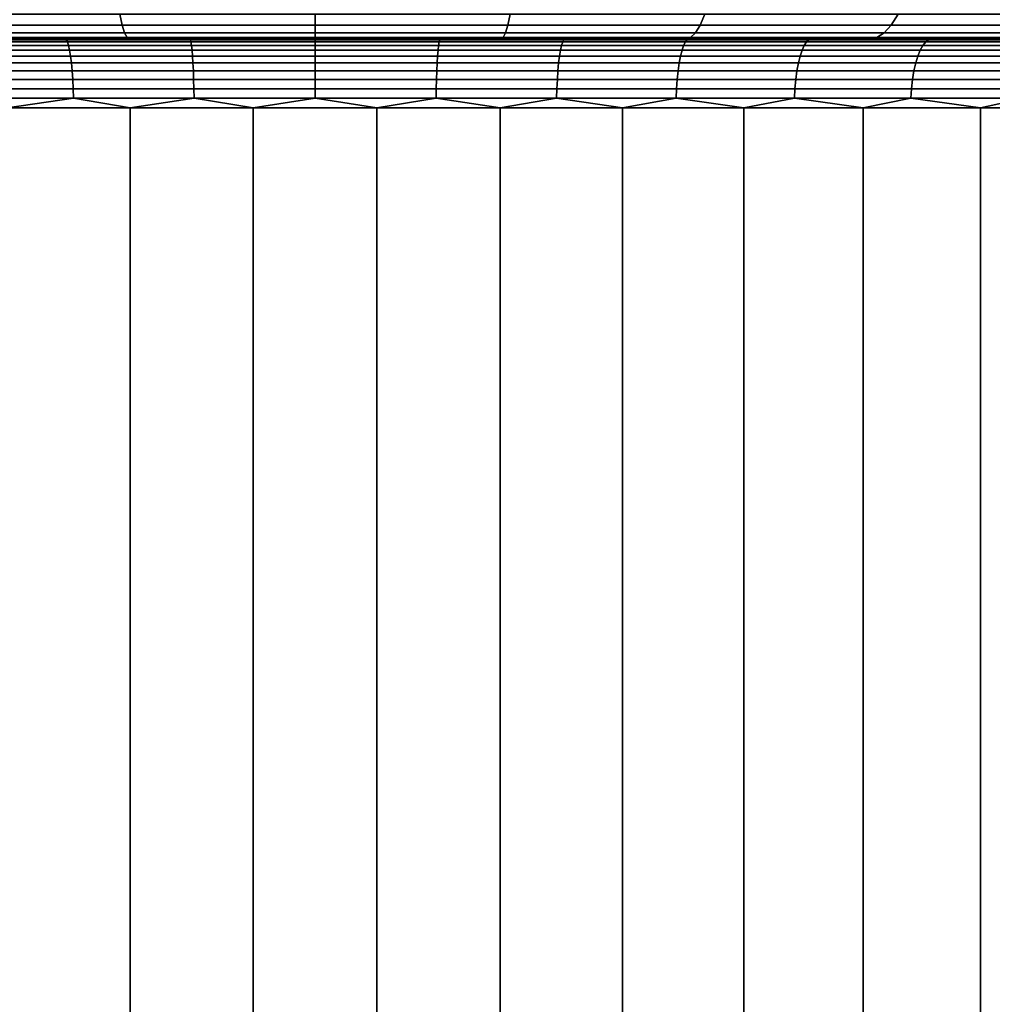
# Model space of a CAD drawing. Header units: metres. Extents: x -109 to 109, y -100 to 58.
# Tile 517 of 642: x -1.29 to 2.95, y 41.99 to 46.28. Entities that reach past the tile are written whole.
import ezdxf

# ---------------------------------------------------------------- set-up
doc = ezdxf.new("R2010")
doc.units = ezdxf.units.M
doc.layers.add('solid_21_062_100_XXX', color=7, linetype='CONTINUOUS')

msp = doc.modelspace()

# ---------------------------------------------------------------- linework, layer by layer
at = {"layer": 'solid_21_062_100_XXX'}
for points in [[(-0.850803, 46.308628, 220.68956), (-1.699109, 46.308628, 220.620483), (-1.678587, 46.261269, 220.431778), (-0.840526, 46.261269, 220.500031)], [(-1.699109, 46.308628, 189.374374), (-0.850803, 46.308628, 189.305298), (-0.840526, 46.261269, 189.494843), (-1.678587, 46.261269, 189.56308)], [(0, 46.308628, 220.712601), (-0.850803, 46.308628, 220.68956), (-0.840526, 46.261269, 220.500031), (0, 46.261269, 220.522797)], [(-0.850803, 46.308628, 189.305298), (0, 46.308628, 189.282257), (0, 46.261269, 189.472061), (-0.840526, 46.261269, 189.494843)], [(0.850803, 46.308628, 220.68956), (0, 46.308628, 220.712601), (0, 46.261269, 220.522797), (0.840526, 46.261269, 220.500031)], [(0, 46.308628, 189.282257), (0.850803, 46.308628, 189.305298), (0.840526, 46.261269, 189.494843), (0, 46.261269, 189.472061)], [(1.699109, 46.308628, 220.620483), (0.850803, 46.308628, 220.68956), (0.840526, 46.261269, 220.500031), (1.678587, 46.261269, 220.431778)], [(0.850803, 46.308628, 189.305298), (1.699109, 46.308628, 189.374374), (1.678587, 46.261269, 189.56308), (0.840526, 46.261269, 189.494843)], [(2.542433, 46.308628, 220.505585), (1.699109, 46.308628, 220.620483), (1.678587, 46.261269, 220.431778), (2.511724, 46.261269, 220.318268)], [(1.699109, 46.308628, 189.374374), (2.542433, 46.308628, 189.489273), (2.511724, 46.261269, 189.67659), (1.678587, 46.261269, 189.56308)], [(3.378299, 46.308628, 220.3452), (2.542433, 46.308628, 220.505585), (2.511724, 46.261269, 220.318268), (3.337494, 46.261269, 220.159821)], [(2.542433, 46.308628, 189.489273), (3.378299, 46.308628, 189.649673), (3.337494, 46.261269, 189.835037), (2.511724, 46.261269, 189.67659)], [(-0.840526, 46.261269, 220.500031), (-1.678587, 46.261269, 220.431778), (-1.657757, 46.227276, 220.24025), (-0.830096, 46.227276, 220.307648)], [(-1.678587, 46.261269, 189.56308), (-0.840526, 46.261269, 189.494843), (-0.830096, 46.227276, 189.68721), (-1.657757, 46.227276, 189.754608)], [(0, 46.261269, 220.522797), (-0.840526, 46.261269, 220.500031), (-0.830096, 46.227276, 220.307648), (0, 46.227276, 220.330139)], [(-0.840526, 46.261269, 189.494843), (0, 46.261269, 189.472061), (0, 46.227276, 189.664719), (-0.830096, 46.227276, 189.68721)], [(0.840526, 46.261269, 220.500031), (0, 46.261269, 220.522797), (0, 46.227276, 220.330139), (0.830096, 46.227276, 220.307648)], [(0, 46.261269, 189.472061), (0.840526, 46.261269, 189.494843), (0.830096, 46.227276, 189.68721), (0, 46.227276, 189.664719)], [(1.678587, 46.261269, 220.431778), (0.840526, 46.261269, 220.500031), (0.830096, 46.227276, 220.307648), (1.657757, 46.227276, 220.24025)], [(0.840526, 46.261269, 189.494843), (1.678587, 46.261269, 189.56308), (1.657757, 46.227276, 189.754608), (0.830096, 46.227276, 189.68721)], [(2.511724, 46.261269, 220.318268), (1.678587, 46.261269, 220.431778), (1.657757, 46.227276, 220.24025), (2.480556, 46.227276, 220.128159)], [(1.678587, 46.261269, 189.56308), (2.511724, 46.261269, 189.67659), (2.480556, 46.227276, 189.866714), (1.657757, 46.227276, 189.754608)], [(3.337494, 46.261269, 220.159821), (2.511724, 46.261269, 220.318268), (2.480556, 46.227276, 220.128159), (3.296079, 46.227276, 219.971664)], [(2.511724, 46.261269, 189.67659), (3.337494, 46.261269, 189.835037), (3.296079, 46.227276, 190.023193), (2.480556, 46.227276, 189.866714)], [(11.270851, 46.200001, 214.808441), (-11.794291, 46.200001, 214.172546), (-12.281966, 46.200001, 213.508682), (11.794343, 46.200001, 214.172485)], [(-0.27868, 46.200001, 213.692963), (11.794343, 46.200001, 214.172485), (-12.281966, 46.200001, 213.508682)], [(-0.834934, 46.200001, 213.657272), (-0.27868, 46.200001, 213.692963), (-12.281966, 46.200001, 213.508682)], [(-1.387798, 46.200001, 213.586029), (-0.834934, 46.200001, 213.657272), (-12.281966, 46.200001, 213.508682)], [(-11.270851, 46.200001, 195.186417), (11.794291, 46.200001, 195.822311), (12.281966, 46.200001, 196.486176), (-11.794343, 46.200001, 195.822372)], [(0.27868, 46.200001, 196.301895), (-11.794343, 46.200001, 195.822372), (12.281966, 46.200001, 196.486176)], [(-0.834922, 46.200001, 196.337585), (-1.387784, 46.200001, 196.408829), (-11.794343, 46.200001, 195.822372)], [(-0.278669, 46.200001, 196.301895), (-0.834922, 46.200001, 196.337585), (-11.794343, 46.200001, 195.822372)], [(0.27868, 46.200001, 196.301895), (-0.278669, 46.200001, 196.301895), (-11.794343, 46.200001, 195.822372)], [(11.270851, 46.200001, 214.808441), (-11.270798, 46.200001, 214.808502), (-11.794291, 46.200001, 214.172546)], [(-11.270851, 46.200001, 195.186417), (11.270798, 46.200001, 195.186356), (11.794291, 46.200001, 195.822311)], [(-11.270851, 46.200001, 195.186417), (-10.713137, 46.200001, 194.580292), (11.270798, 46.200001, 195.186356)], [(10.713137, 46.200001, 215.414566), (-10.713079, 46.200001, 215.414627), (-11.270798, 46.200001, 214.808502)], [(11.270851, 46.200001, 214.808441), (10.713137, 46.200001, 215.414566), (-11.270798, 46.200001, 214.808502)], [(-10.713137, 46.200001, 194.580292), (10.713079, 46.200001, 194.580231), (11.270798, 46.200001, 195.186356)], [(-10.713137, 46.200001, 194.580292), (-10.122867, 46.200001, 194.005814), (10.713079, 46.200001, 194.580231)], [(10.122867, 46.200001, 215.989044), (-10.122807, 46.200001, 215.989105), (-10.713079, 46.200001, 215.414627)], [(10.713137, 46.200001, 215.414566), (10.122867, 46.200001, 215.989044), (-10.713079, 46.200001, 215.414627)], [(-10.122867, 46.200001, 194.005814), (10.122807, 46.200001, 194.005753), (10.713079, 46.200001, 194.580231)], [(-10.122867, 46.200001, 194.005814), (-9.501783, 46.200001, 193.464691), (10.122807, 46.200001, 194.005753)], [(9.501783, 46.200001, 216.530182), (-9.50172, 46.200001, 216.530228), (-10.122807, 46.200001, 215.989105)], [(10.122867, 46.200001, 215.989044), (9.501783, 46.200001, 216.530182), (-10.122807, 46.200001, 215.989105)], [(-9.501783, 46.200001, 193.464691), (9.50172, 46.200001, 193.46463), (10.122807, 46.200001, 194.005753)], [(-9.501783, 46.200001, 193.464691), (-8.851827, 46.200001, 192.958603), (9.50172, 46.200001, 193.46463)], [(8.851827, 46.200001, 217.036255), (-8.85176, 46.200001, 217.036301), (-9.50172, 46.200001, 216.530228)], [(9.501783, 46.200001, 216.530182), (8.851827, 46.200001, 217.036255), (-9.50172, 46.200001, 216.530228)], [(-8.851827, 46.200001, 192.958603), (8.85176, 46.200001, 192.958557), (9.50172, 46.200001, 193.46463)], [(-8.851827, 46.200001, 192.958603), (-8.175019, 46.200001, 192.489151), (8.85176, 46.200001, 192.958557)], [(8.175019, 46.200001, 217.505722), (-8.174951, 46.200001, 217.505753), (-8.85176, 46.200001, 217.036301)], [(8.851827, 46.200001, 217.036255), (8.175019, 46.200001, 217.505722), (-8.85176, 46.200001, 217.036301)], [(-8.175019, 46.200001, 192.489151), (8.174951, 46.200001, 192.489105), (8.85176, 46.200001, 192.958557)], [(-8.175019, 46.200001, 192.489151), (-7.47336, 46.200001, 192.057693), (8.174951, 46.200001, 192.489105)], [(7.47336, 46.200001, 217.93718), (-7.473289, 46.200001, 217.93721), (-8.174951, 46.200001, 217.505753)], [(8.175019, 46.200001, 217.505722), (7.47336, 46.200001, 217.93718), (-8.174951, 46.200001, 217.505753)], [(-7.47336, 46.200001, 192.057693), (7.473289, 46.200001, 192.057648), (8.174951, 46.200001, 192.489105)], [(-7.47336, 46.200001, 192.057693), (-6.748968, 46.200001, 191.665527), (7.473289, 46.200001, 192.057648)], [(6.748968, 46.200001, 218.32933), (-6.748895, 46.200001, 218.329361), (-7.473289, 46.200001, 217.93721)], [(7.47336, 46.200001, 217.93718), (6.748968, 46.200001, 218.32933), (-7.473289, 46.200001, 217.93721)], [(-6.748968, 46.200001, 191.665527), (6.748895, 46.200001, 191.665497), (7.473289, 46.200001, 192.057648)], [(-6.748968, 46.200001, 191.665527), (-6.004082, 46.200001, 191.313904), (6.748895, 46.200001, 191.665497)], [(6.004082, 46.200001, 218.680969), (-6.004007, 46.200001, 218.681), (-6.748895, 46.200001, 218.329361)], [(6.748968, 46.200001, 218.32933), (6.004082, 46.200001, 218.680969), (-6.748895, 46.200001, 218.329361)], [(-6.004082, 46.200001, 191.313904), (6.004007, 46.200001, 191.313858), (6.748895, 46.200001, 191.665497)], [(-6.004082, 46.200001, 191.313904), (-5.240983, 46.200001, 191.00386), (6.004007, 46.200001, 191.313858)], [(5.240983, 46.200001, 218.991013), (-5.240907, 46.200001, 218.991043), (-6.004007, 46.200001, 218.681)], [(6.004082, 46.200001, 218.680969), (5.240983, 46.200001, 218.991013), (-6.004007, 46.200001, 218.681)], [(-5.240983, 46.200001, 191.00386), (5.240907, 46.200001, 191.00383), (6.004007, 46.200001, 191.313858)], [(-5.240983, 46.200001, 191.00386), (-4.461915, 46.200001, 190.736313), (5.240907, 46.200001, 191.00383)], [(4.461915, 46.200001, 219.258545), (-4.461837, 46.200001, 219.258575), (-5.240907, 46.200001, 218.991043)], [(5.240983, 46.200001, 218.991013), (4.461915, 46.200001, 219.258545), (-5.240907, 46.200001, 218.991043)], [(-4.461915, 46.200001, 190.736313), (4.461837, 46.200001, 190.736298), (5.240907, 46.200001, 191.00383)], [(-4.461915, 46.200001, 190.736313), (-3.66928, 46.200001, 190.512115), (4.461837, 46.200001, 190.736298)], [(3.66928, 46.200001, 219.482758), (-3.669201, 46.200001, 219.482773), (-4.461837, 46.200001, 219.258575)], [(4.461915, 46.200001, 219.258545), (3.66928, 46.200001, 219.482758), (-4.461837, 46.200001, 219.258575)], [(-3.66928, 46.200001, 190.512115), (3.669201, 46.200001, 190.512085), (4.461837, 46.200001, 190.736298)], [(-3.66928, 46.200001, 190.512115), (-2.865538, 46.200001, 190.33194), (3.669201, 46.200001, 190.512085)], [(2.865538, 46.200001, 219.662933), (-2.865457, 46.200001, 219.662949), (-3.669201, 46.200001, 219.482773)], [(3.66928, 46.200001, 219.482758), (2.865538, 46.200001, 219.662933), (-3.669201, 46.200001, 219.482773)], [(-2.865538, 46.200001, 190.33194), (2.865457, 46.200001, 190.331924), (3.669201, 46.200001, 190.512085)], [(-2.865538, 46.200001, 190.33194), (-2.053082, 46.200001, 190.19632), (2.865457, 46.200001, 190.331924)], [(2.053082, 46.200001, 219.798538), (-2.053001, 46.200001, 219.798553), (-2.865457, 46.200001, 219.662949)], [(2.865538, 46.200001, 219.662933), (2.053082, 46.200001, 219.798538), (-2.865457, 46.200001, 219.662949)], [(-1.636721, 46.206821, 189.948029), (-1.234348, 46.200001, 190.105667), (-2.053082, 46.200001, 190.19632)], [(-2.053082, 46.200001, 190.19632), (2.053001, 46.200001, 190.196304), (2.865457, 46.200001, 190.331924)], [(-2.053082, 46.200001, 190.19632), (-1.234348, 46.200001, 190.105667), (2.053001, 46.200001, 190.196304)], [(-1.636721, 46.206821, 220.046844), (-2.053001, 46.200001, 219.798553), (-1.234267, 46.200001, 219.889191)], [(1.234348, 46.200001, 219.889191), (-1.234267, 46.200001, 219.889191), (-2.053001, 46.200001, 219.798553)], [(2.053082, 46.200001, 219.798538), (1.234348, 46.200001, 219.889191), (-2.053001, 46.200001, 219.798553)], [(-0.830096, 46.227276, 220.307648), (-1.657757, 46.227276, 220.24025), (-1.636721, 46.206821, 220.046844), (-0.819563, 46.206821, 220.113373)], [(-1.657757, 46.227276, 189.754608), (-0.830096, 46.227276, 189.68721), (-0.819563, 46.206821, 189.881485), (-1.636721, 46.206821, 189.948029)], [(-0.819563, 46.206821, 220.113373), (-1.636721, 46.206821, 220.046844), (-1.234267, 46.200001, 219.889191)], [(-1.636721, 46.206821, 189.948029), (-0.819563, 46.206821, 189.881485), (-1.234348, 46.200001, 190.105667)], [(-1.085048, 46.196945, 196.408386), (-1.622217, 46.196945, 196.493469), (-1.387784, 46.200001, 196.408829)], [(-1.622217, 46.196945, 213.501389), (-1.085048, 46.196945, 213.586472), (-1.387798, 46.200001, 213.586029)], [(-1.614372, 46.187836, 213.460266), (-1.079801, 46.187836, 213.544937), (-1.085048, 46.196945, 213.586472), (-1.622217, 46.196945, 213.501389)], [(-1.079801, 46.187836, 196.449921), (-1.614372, 46.187836, 196.534592), (-1.622217, 46.196945, 196.493469), (-1.085048, 46.196945, 196.408386)], [(-1.606851, 46.172855, 213.420837), (-1.07477, 46.172855, 213.505112), (-1.079801, 46.187836, 213.544937), (-1.614372, 46.187836, 213.460266)], [(-1.07477, 46.172855, 196.489746), (-1.606851, 46.172855, 196.57402), (-1.614372, 46.187836, 196.534592), (-1.079801, 46.187836, 196.449921)], [(-1.085048, 46.196945, 213.586472), (-0.834934, 46.200001, 213.657272), (-1.387798, 46.200001, 213.586029)], [(-1.085048, 46.196945, 196.408386), (-1.387784, 46.200001, 196.408829), (-0.834922, 46.200001, 196.337585)], [(-0.819563, 46.206821, 189.881485), (-0.411879, 46.200001, 190.060287), (-1.234348, 46.200001, 190.105667)], [(-1.234348, 46.200001, 190.105667), (1.234267, 46.200001, 190.105667), (2.053001, 46.200001, 190.196304)], [(-1.234348, 46.200001, 190.105667), (-0.411879, 46.200001, 190.060287), (1.234267, 46.200001, 190.105667)], [(-0.819563, 46.206821, 220.113373), (-1.234267, 46.200001, 219.889191), (-0.411797, 46.200001, 219.934586)], [(0.411879, 46.200001, 219.934586), (-0.411797, 46.200001, 219.934586), (-1.234267, 46.200001, 219.889191)], [(1.234348, 46.200001, 219.889191), (0.411879, 46.200001, 219.934586), (-1.234267, 46.200001, 219.889191)], [(-0.543597, 46.196945, 196.357208), (-1.085048, 46.196945, 196.408386), (-0.834922, 46.200001, 196.337585)], [(-1.085048, 46.196945, 213.586472), (-0.543597, 46.196945, 213.63765), (-0.834934, 46.200001, 213.657272)], [(-1.079801, 46.187836, 213.544937), (-0.540968, 46.187836, 213.595871), (-0.543597, 46.196945, 213.63765), (-1.085048, 46.196945, 213.586472)], [(-0.540968, 46.187836, 196.398987), (-1.079801, 46.187836, 196.449921), (-1.085048, 46.196945, 196.408386), (-0.543597, 46.196945, 196.357208)], [(-1.07477, 46.172855, 213.505112), (-0.538447, 46.172855, 213.555801), (-0.540968, 46.187836, 213.595871), (-1.079801, 46.187836, 213.544937)], [(-0.538447, 46.172855, 196.439056), (-1.07477, 46.172855, 196.489746), (-1.079801, 46.187836, 196.449921), (-0.540968, 46.187836, 196.398987)], [(-0.543597, 46.196945, 213.63765), (-0.27868, 46.200001, 213.692963), (-0.834934, 46.200001, 213.657272)], [(-0.543597, 46.196945, 196.357208), (-0.834922, 46.200001, 196.337585), (-0.278669, 46.200001, 196.301895)], [(0, 46.227276, 220.330139), (-0.830096, 46.227276, 220.307648), (-0.819563, 46.206821, 220.113373), (0, 46.206821, 220.135574)], [(-0.830096, 46.227276, 189.68721), (0, 46.227276, 189.664719), (0, 46.206821, 189.859283), (-0.819563, 46.206821, 189.881485)], [(0, 46.206821, 220.135574), (-0.819563, 46.206821, 220.113373), (-0.411797, 46.200001, 219.934586)], [(-0.819563, 46.206821, 189.881485), (0, 46.206821, 189.859283), (-0.411879, 46.200001, 190.060287)], [(0, 46.196945, 196.340118), (-0.543597, 46.196945, 196.357208), (-0.278669, 46.200001, 196.301895)], [(-0.543597, 46.196945, 213.63765), (0, 46.196945, 213.654739), (-0.27868, 46.200001, 213.692963)], [(-0.540968, 46.187836, 213.595871), (0, 46.187836, 213.612869), (0, 46.196945, 213.654739), (-0.543597, 46.196945, 213.63765)], [(0, 46.187836, 196.381989), (-0.540968, 46.187836, 196.398987), (-0.543597, 46.196945, 196.357208), (0, 46.196945, 196.340118)], [(-0.538447, 46.172855, 213.555801), (0, 46.172855, 213.572723), (0, 46.187836, 213.612869), (-0.540968, 46.187836, 213.595871)], [(0, 46.172855, 196.422134), (-0.538447, 46.172855, 196.439056), (-0.540968, 46.187836, 196.398987), (0, 46.187836, 196.381989)], [(0, 46.206821, 189.859283), (0.411797, 46.200001, 190.060272), (-0.411879, 46.200001, 190.060287)], [(-0.411879, 46.200001, 190.060287), (0.411797, 46.200001, 190.060272), (1.234267, 46.200001, 190.105667)], [(0, 46.206821, 220.135574), (-0.411797, 46.200001, 219.934586), (0.411879, 46.200001, 219.934586)], [(-0.27868, 46.200001, 213.692963), (0.278669, 46.200001, 213.692963), (11.794343, 46.200001, 214.172485)], [(0, 46.196945, 213.654739), (0.278669, 46.200001, 213.692963), (-0.27868, 46.200001, 213.692963)], [(0, 46.196945, 196.340118), (-0.278669, 46.200001, 196.301895), (0.27868, 46.200001, 196.301895)], [(0.830096, 46.227276, 220.307648), (0, 46.227276, 220.330139), (0, 46.206821, 220.135574), (0.819563, 46.206821, 220.113373)], [(0, 46.227276, 189.664719), (0.830096, 46.227276, 189.68721), (0.819563, 46.206821, 189.881485), (0, 46.206821, 189.859283)], [(0.819563, 46.206821, 220.113373), (0, 46.206821, 220.135574), (0.411879, 46.200001, 219.934586)], [(0, 46.206821, 189.859283), (0.819563, 46.206821, 189.881485), (0.411797, 46.200001, 190.060272)], [(0.543597, 46.196945, 196.357208), (0, 46.196945, 196.340118), (0.27868, 46.200001, 196.301895)], [(0, 46.196945, 213.654739), (0.543597, 46.196945, 213.63765), (0.278669, 46.200001, 213.692963)], [(0, 46.187836, 213.612869), (0.540968, 46.187836, 213.595871), (0.543597, 46.196945, 213.63765), (0, 46.196945, 213.654739)], [(0.540968, 46.187836, 196.398987), (0, 46.187836, 196.381989), (0, 46.196945, 196.340118), (0.543597, 46.196945, 196.357208)], [(0, 46.172855, 213.572723), (0.538447, 46.172855, 213.555801), (0.540968, 46.187836, 213.595871), (0, 46.187836, 213.612869)], [(0.538447, 46.172855, 196.439056), (0, 46.172855, 196.422134), (0, 46.187836, 196.381989), (0.540968, 46.187836, 196.398987)], [(0.278669, 46.200001, 213.692963), (0.834922, 46.200001, 213.657272), (11.794343, 46.200001, 214.172485)], [(0.543597, 46.196945, 213.63765), (0.834922, 46.200001, 213.657272), (0.278669, 46.200001, 213.692963)], [(0.834934, 46.200001, 196.337585), (0.27868, 46.200001, 196.301895), (12.281966, 46.200001, 196.486176)], [(0.543597, 46.196945, 196.357208), (0.27868, 46.200001, 196.301895), (0.834934, 46.200001, 196.337585)], [(0.819563, 46.206821, 189.881485), (1.234267, 46.200001, 190.105667), (0.411797, 46.200001, 190.060272)], [(0.819563, 46.206821, 220.113373), (0.411879, 46.200001, 219.934586), (1.234348, 46.200001, 219.889191)], [(0.538447, 46.172855, 213.555801), (1.07477, 46.172855, 213.505112), (1.079801, 46.187836, 213.544937), (0.540968, 46.187836, 213.595871)], [(1.07477, 46.172855, 196.489746), (0.538447, 46.172855, 196.439056), (0.540968, 46.187836, 196.398987), (1.079801, 46.187836, 196.449921)], [(0.540968, 46.187836, 213.595871), (1.079801, 46.187836, 213.544937), (1.085048, 46.196945, 213.586472), (0.543597, 46.196945, 213.63765)], [(1.079801, 46.187836, 196.449921), (0.540968, 46.187836, 196.398987), (0.543597, 46.196945, 196.357208), (1.085048, 46.196945, 196.408386)], [(1.085048, 46.196945, 196.408386), (0.543597, 46.196945, 196.357208), (0.834934, 46.200001, 196.337585)], [(0.543597, 46.196945, 213.63765), (1.085048, 46.196945, 213.586472), (0.834922, 46.200001, 213.657272)], [(1.657757, 46.227276, 220.24025), (0.830096, 46.227276, 220.307648), (0.819563, 46.206821, 220.113373), (1.636721, 46.206821, 220.046844)], [(0.830096, 46.227276, 189.68721), (1.657757, 46.227276, 189.754608), (1.636721, 46.206821, 189.948029), (0.819563, 46.206821, 189.881485)], [(1.636721, 46.206821, 220.046844), (0.819563, 46.206821, 220.113373), (1.234348, 46.200001, 219.889191)], [(0.819563, 46.206821, 189.881485), (1.636721, 46.206821, 189.948029), (1.234267, 46.200001, 190.105667)], [(0.834922, 46.200001, 213.657272), (1.387784, 46.200001, 213.586029), (11.794343, 46.200001, 214.172485)], [(1.085048, 46.196945, 213.586472), (1.387784, 46.200001, 213.586029), (0.834922, 46.200001, 213.657272)], [(1.387798, 46.200001, 196.408829), (0.834934, 46.200001, 196.337585), (12.281966, 46.200001, 196.486176)], [(1.085048, 46.196945, 196.408386), (0.834934, 46.200001, 196.337585), (1.387798, 46.200001, 196.408829)], [(1.07477, 46.172855, 213.505112), (1.606851, 46.172855, 213.420837), (1.614372, 46.187836, 213.460266), (1.079801, 46.187836, 213.544937)], [(1.606851, 46.172855, 196.57402), (1.07477, 46.172855, 196.489746), (1.079801, 46.187836, 196.449921), (1.614372, 46.187836, 196.534592)], [(1.079801, 46.187836, 213.544937), (1.614372, 46.187836, 213.460266), (1.622217, 46.196945, 213.501389), (1.085048, 46.196945, 213.586472)], [(1.614372, 46.187836, 196.534592), (1.079801, 46.187836, 196.449921), (1.085048, 46.196945, 196.408386), (1.622217, 46.196945, 196.493469)], [(1.622217, 46.196945, 196.493469), (1.085048, 46.196945, 196.408386), (1.387798, 46.200001, 196.408829)], [(1.085048, 46.196945, 213.586472), (1.622217, 46.196945, 213.501389), (1.387784, 46.200001, 213.586029)], [(1.636721, 46.206821, 189.948029), (2.053001, 46.200001, 190.196304), (1.234267, 46.200001, 190.105667)], [(1.636721, 46.206821, 220.046844), (1.234348, 46.200001, 219.889191), (2.053082, 46.200001, 219.798538)], [(1.934955, 46.200001, 213.479523), (12.282015, 46.200001, 213.508621), (11.794343, 46.200001, 214.172485), (1.387784, 46.200001, 213.586029)], [(1.622217, 46.196945, 213.501389), (1.934955, 46.200001, 213.479523), (1.387784, 46.200001, 213.586029)], [(1.93497, 46.200001, 196.515335), (1.387798, 46.200001, 196.408829), (12.281966, 46.200001, 196.486176)], [(1.622217, 46.196945, 196.493469), (1.387798, 46.200001, 196.408829), (1.93497, 46.200001, 196.515335)], [(1.606851, 46.172855, 213.420837), (2.13259, 46.172855, 213.303314), (2.142573, 46.187836, 213.342194), (1.614372, 46.187836, 213.460266)], [(2.13259, 46.172855, 196.691544), (1.606851, 46.172855, 196.57402), (1.614372, 46.187836, 196.534592), (2.142573, 46.187836, 196.652664)], [(1.614372, 46.187836, 213.460266), (2.142573, 46.187836, 213.342194), (2.152984, 46.196945, 213.382751), (1.622217, 46.196945, 213.501389)], [(2.142573, 46.187836, 196.652664), (1.614372, 46.187836, 196.534592), (1.622217, 46.196945, 196.493469), (2.152984, 46.196945, 196.612106)], [(2.152984, 46.196945, 196.612106), (1.622217, 46.196945, 196.493469), (1.93497, 46.200001, 196.515335)], [(1.622217, 46.196945, 213.501389), (2.152984, 46.196945, 213.382751), (1.934955, 46.200001, 213.479523)], [(2.480556, 46.227276, 220.128159), (1.657757, 46.227276, 220.24025), (1.636721, 46.206821, 220.046844), (2.44908, 46.206821, 219.936157)], [(1.657757, 46.227276, 189.754608), (2.480556, 46.227276, 189.866714), (2.44908, 46.206821, 190.058701), (1.636721, 46.206821, 189.948029)], [(2.44908, 46.206821, 219.936157), (1.636721, 46.206821, 220.046844), (2.053082, 46.200001, 219.798538)], [(1.636721, 46.206821, 189.948029), (2.44908, 46.206821, 190.058701), (2.053001, 46.200001, 190.196304)], [(1.934955, 46.200001, 213.479523), (2.474239, 46.200001, 213.338181), (12.282015, 46.200001, 213.508621)], [(2.152984, 46.196945, 213.382751), (2.474239, 46.200001, 213.338181), (1.934955, 46.200001, 213.479523)], [(2.474257, 46.200001, 196.656693), (1.93497, 46.200001, 196.515335), (12.281966, 46.200001, 196.486176), (12.732338, 46.200001, 197.175949)], [(2.152984, 46.196945, 196.612106), (1.93497, 46.200001, 196.515335), (2.474257, 46.200001, 196.656693)], [(2.44908, 46.206821, 190.058701), (2.865457, 46.200001, 190.331924), (2.053001, 46.200001, 190.196304)], [(2.44908, 46.206821, 219.936157), (2.053082, 46.200001, 219.798538), (2.865538, 46.200001, 219.662933)], [(2.13259, 46.172855, 213.303314), (2.649913, 46.172855, 213.15303), (2.662317, 46.187836, 213.191208), (2.142573, 46.187836, 213.342194)], [(2.649913, 46.172855, 196.841843), (2.13259, 46.172855, 196.691544), (2.142573, 46.187836, 196.652664), (2.662317, 46.187836, 196.803665)], [(2.142573, 46.187836, 213.342194), (2.662317, 46.187836, 213.191208), (2.675255, 46.196945, 213.231018), (2.152984, 46.196945, 213.382751)], [(2.662317, 46.187836, 196.803665), (2.142573, 46.187836, 196.652664), (2.152984, 46.196945, 196.612106), (2.675255, 46.196945, 196.76384)], [(2.675255, 46.196945, 196.76384), (2.152984, 46.196945, 196.612106), (2.474257, 46.200001, 196.656693)], [(2.152984, 46.196945, 213.382751), (2.675255, 46.196945, 213.231018), (2.474239, 46.200001, 213.338181)], [(3.296079, 46.227276, 219.971664), (2.480556, 46.227276, 220.128159), (2.44908, 46.206821, 219.936157), (3.254254, 46.206821, 219.781662)], [(2.480556, 46.227276, 189.866714), (3.296079, 46.227276, 190.023193), (3.254254, 46.206821, 190.213211), (2.44908, 46.206821, 190.058701)], [(3.254254, 46.206821, 219.781662), (2.44908, 46.206821, 219.936157), (2.865538, 46.200001, 219.662933)], [(2.44908, 46.206821, 190.058701), (3.254254, 46.206821, 190.213211), (2.865457, 46.200001, 190.331924)], [(2.474239, 46.200001, 213.338181), (3.003467, 46.200001, 213.162552), (12.282015, 46.200001, 213.508621)], [(2.675255, 46.196945, 213.231018), (3.003467, 46.200001, 213.162552), (2.474239, 46.200001, 213.338181)], [(3.003488, 46.200001, 196.832321), (2.474257, 46.200001, 196.656693), (12.732338, 46.200001, 197.175949)], [(2.675255, 46.196945, 196.76384), (2.474257, 46.200001, 196.656693), (3.003488, 46.200001, 196.832321)], [(2.649913, 46.172855, 213.15303), (3.156778, 46.172855, 212.970535), (3.171555, 46.187836, 213.007858), (2.662317, 46.187836, 213.191208)], [(3.156778, 46.172855, 197.024323), (2.649913, 46.172855, 196.841843), (2.662317, 46.187836, 196.803665), (3.171555, 46.187836, 196.987)], [(2.662317, 46.187836, 213.191208), (3.171555, 46.187836, 213.007858), (3.186967, 46.196945, 213.046783), (2.675255, 46.196945, 213.231018)], [(3.171555, 46.187836, 196.987), (2.662317, 46.187836, 196.803665), (2.675255, 46.196945, 196.76384), (3.186967, 46.196945, 196.948074)], [(3.186967, 46.196945, 196.948074), (2.675255, 46.196945, 196.76384), (3.003488, 46.200001, 196.832321)], [(2.675255, 46.196945, 213.231018), (3.186967, 46.196945, 213.046783), (3.003467, 46.200001, 213.162552)], [(3.254254, 46.206821, 190.213211), (3.669201, 46.200001, 190.512085), (2.865457, 46.200001, 190.331924)], [(3.254254, 46.206821, 219.781662), (2.865538, 46.200001, 219.662933), (3.66928, 46.200001, 219.482758)], [(-1.599805, 46.152306, 213.383911), (-1.070058, 46.152306, 213.467804), (-1.07477, 46.172855, 213.505112), (-1.606851, 46.172855, 213.420837)], [(-1.070058, 46.152306, 196.527054), (-1.599805, 46.152306, 196.610962), (-1.606851, 46.172855, 196.57402), (-1.07477, 46.172855, 196.489746)], [(-1.593381, 46.126614, 213.35022), (-1.06576, 46.126614, 213.433792), (-1.070058, 46.152306, 213.467804), (-1.599805, 46.152306, 213.383911)], [(-1.06576, 46.126614, 196.561066), (-1.593381, 46.126614, 196.644638), (-1.599805, 46.152306, 196.610962), (-1.070058, 46.152306, 196.527054)], [(-1.070058, 46.152306, 213.467804), (-0.536087, 46.152306, 213.51828), (-0.538447, 46.172855, 213.555801), (-1.07477, 46.172855, 213.505112)], [(-0.536087, 46.152306, 196.476578), (-1.070058, 46.152306, 196.527054), (-1.07477, 46.172855, 196.489746), (-0.538447, 46.172855, 196.439056)], [(-1.06576, 46.126614, 213.433792), (-0.533934, 46.126614, 213.48407), (-0.536087, 46.152306, 213.51828), (-1.070058, 46.152306, 213.467804)], [(-0.533934, 46.126614, 196.510803), (-1.06576, 46.126614, 196.561066), (-1.070058, 46.152306, 196.527054), (-0.536087, 46.152306, 196.476578)], [(-0.536087, 46.152306, 213.51828), (0, 46.152306, 213.535126), (0, 46.172855, 213.572723), (-0.538447, 46.172855, 213.555801)], [(0, 46.152306, 196.459732), (-0.536087, 46.152306, 196.476578), (-0.538447, 46.172855, 196.439056), (0, 46.172855, 196.422134)], [(-0.533934, 46.126614, 213.48407), (0, 46.126614, 213.500839), (0, 46.152306, 213.535126), (-0.536087, 46.152306, 213.51828)], [(0, 46.126614, 196.494019), (-0.533934, 46.126614, 196.510803), (-0.536087, 46.152306, 196.476578), (0, 46.152306, 196.459732)], [(0, 46.152306, 213.535126), (0.536087, 46.152306, 213.51828), (0.538447, 46.172855, 213.555801), (0, 46.172855, 213.572723)], [(0.536087, 46.152306, 196.476578), (0, 46.152306, 196.459732), (0, 46.172855, 196.422134), (0.538447, 46.172855, 196.439056)], [(0, 46.126614, 213.500839), (0.533934, 46.126614, 213.48407), (0.536087, 46.152306, 213.51828), (0, 46.152306, 213.535126)], [(0.533934, 46.126614, 196.510803), (0, 46.126614, 196.494019), (0, 46.152306, 196.459732), (0.536087, 46.152306, 196.476578)], [(0.533934, 46.126614, 213.48407), (1.06576, 46.126614, 213.433792), (1.070058, 46.152306, 213.467804), (0.536087, 46.152306, 213.51828)], [(1.06576, 46.126614, 196.561066), (0.533934, 46.126614, 196.510803), (0.536087, 46.152306, 196.476578), (1.070058, 46.152306, 196.527054)], [(0.536087, 46.152306, 213.51828), (1.070058, 46.152306, 213.467804), (1.07477, 46.172855, 213.505112), (0.538447, 46.172855, 213.555801)], [(1.070058, 46.152306, 196.527054), (0.536087, 46.152306, 196.476578), (0.538447, 46.172855, 196.439056), (1.07477, 46.172855, 196.489746)], [(1.06576, 46.126614, 213.433792), (1.593381, 46.126614, 213.35022), (1.599805, 46.152306, 213.383911), (1.070058, 46.152306, 213.467804)], [(1.593381, 46.126614, 196.644638), (1.06576, 46.126614, 196.561066), (1.070058, 46.152306, 196.527054), (1.599805, 46.152306, 196.610962)], [(1.070058, 46.152306, 213.467804), (1.599805, 46.152306, 213.383911), (1.606851, 46.172855, 213.420837), (1.07477, 46.172855, 213.505112)], [(1.599805, 46.152306, 196.610962), (1.070058, 46.152306, 196.527054), (1.07477, 46.172855, 196.489746), (1.606851, 46.172855, 196.57402)], [(1.593381, 46.126614, 213.35022), (2.114713, 46.126614, 213.233688), (2.12324, 46.152306, 213.266907), (1.599805, 46.152306, 213.383911)], [(2.114713, 46.126614, 196.761169), (1.593381, 46.126614, 196.644638), (1.599805, 46.152306, 196.610962), (2.12324, 46.152306, 196.727966)], [(1.599805, 46.152306, 213.383911), (2.12324, 46.152306, 213.266907), (2.13259, 46.172855, 213.303314), (1.606851, 46.172855, 213.420837)], [(2.12324, 46.152306, 196.727966), (1.599805, 46.152306, 196.610962), (1.606851, 46.172855, 196.57402), (2.13259, 46.172855, 196.691544)], [(2.114713, 46.126614, 213.233688), (2.627699, 46.126614, 213.084656), (2.638294, 46.152306, 213.117264), (2.12324, 46.152306, 213.266907)], [(2.627699, 46.126614, 196.910202), (2.114713, 46.126614, 196.761169), (2.12324, 46.152306, 196.727966), (2.638294, 46.152306, 196.877594)], [(2.12324, 46.152306, 213.266907), (2.638294, 46.152306, 213.117264), (2.649913, 46.172855, 213.15303), (2.13259, 46.172855, 213.303314)], [(2.638294, 46.152306, 196.877594), (2.12324, 46.152306, 196.727966), (2.13259, 46.172855, 196.691544), (2.649913, 46.172855, 196.841843)], [(2.627699, 46.126614, 213.084656), (3.130315, 46.126614, 212.903702), (3.142937, 46.152306, 212.935577), (2.638294, 46.152306, 213.117264)], [(3.130315, 46.126614, 197.091156), (2.627699, 46.126614, 196.910202), (2.638294, 46.152306, 196.877594), (3.142937, 46.152306, 197.05928)], [(2.638294, 46.152306, 213.117264), (3.142937, 46.152306, 212.935577), (3.156778, 46.172855, 212.970535), (2.649913, 46.172855, 213.15303)], [(3.142937, 46.152306, 197.05928), (2.638294, 46.152306, 196.877594), (2.649913, 46.172855, 196.841843), (3.156778, 46.172855, 197.024323)], [(-1.587707, 46.096294, 213.32048), (-1.061965, 46.096294, 213.403748), (-1.06576, 46.126614, 213.433792), (-1.593381, 46.126614, 213.35022)], [(-1.061965, 46.096294, 196.59111), (-1.587707, 46.096294, 196.674377), (-1.593381, 46.126614, 196.644638), (-1.06576, 46.126614, 196.561066)], [(-1.061965, 46.096294, 213.403748), (-0.532033, 46.096294, 213.453842), (-0.533934, 46.126614, 213.48407), (-1.06576, 46.126614, 213.433792)], [(-0.532033, 46.096294, 196.541016), (-1.061965, 46.096294, 196.59111), (-1.06576, 46.126614, 196.561066), (-0.533934, 46.126614, 196.510803)], [(-0.532033, 46.096294, 213.453842), (0, 46.096294, 213.470566), (0, 46.126614, 213.500839), (-0.533934, 46.126614, 213.48407)], [(0, 46.096294, 196.524292), (-0.532033, 46.096294, 196.541016), (-0.533934, 46.126614, 196.510803), (0, 46.126614, 196.494019)], [(0, 46.096294, 213.470566), (0.532033, 46.096294, 213.453842), (0.533934, 46.126614, 213.48407), (0, 46.126614, 213.500839)], [(0.532033, 46.096294, 196.541016), (0, 46.096294, 196.524292), (0, 46.126614, 196.494019), (0.533934, 46.126614, 196.510803)], [(0.532033, 46.096294, 213.453842), (1.061965, 46.096294, 213.403748), (1.06576, 46.126614, 213.433792), (0.533934, 46.126614, 213.48407)], [(1.061965, 46.096294, 196.59111), (0.532033, 46.096294, 196.541016), (0.533934, 46.126614, 196.510803), (1.06576, 46.126614, 196.561066)], [(1.061965, 46.096294, 213.403748), (1.587707, 46.096294, 213.32048), (1.593381, 46.126614, 213.35022), (1.06576, 46.126614, 213.433792)], [(1.587707, 46.096294, 196.674377), (1.061965, 46.096294, 196.59111), (1.06576, 46.126614, 196.561066), (1.593381, 46.126614, 196.644638)], [(1.587707, 46.096294, 213.32048), (2.107183, 46.096294, 213.204361), (2.114713, 46.126614, 213.233688), (1.593381, 46.126614, 213.35022)], [(2.107183, 46.096294, 196.790497), (1.587707, 46.096294, 196.674377), (1.593381, 46.126614, 196.644638), (2.114713, 46.126614, 196.761169)], [(2.107183, 46.096294, 213.204361), (2.618343, 46.096294, 213.055862), (2.627699, 46.126614, 213.084656), (2.114713, 46.126614, 213.233688)], [(2.618343, 46.096294, 196.938995), (2.107183, 46.096294, 196.790497), (2.114713, 46.126614, 196.761169), (2.627699, 46.126614, 196.910202)], [(2.618343, 46.096294, 213.055862), (3.119169, 46.096294, 212.875549), (3.130315, 46.126614, 212.903702), (2.627699, 46.126614, 213.084656)], [(3.119169, 46.096294, 197.119308), (2.618343, 46.096294, 196.938995), (2.627699, 46.126614, 196.910202), (3.130315, 46.126614, 197.091156)], [(-1.582901, 46.061977, 213.295288), (-1.058751, 46.061977, 213.378311), (-1.061965, 46.096294, 213.403748), (-1.587707, 46.096294, 213.32048)], [(-1.058751, 46.061977, 196.616562), (-1.582901, 46.061977, 196.69957), (-1.587707, 46.096294, 196.674377), (-1.061965, 46.096294, 196.59111)], [(-1.57906, 46.024353, 213.275146), (-1.056181, 46.024353, 213.357971), (-1.058751, 46.061977, 213.378311), (-1.582901, 46.061977, 213.295288)], [(-1.056181, 46.024353, 196.636902), (-1.57906, 46.024353, 196.719711), (-1.582901, 46.061977, 196.69957), (-1.058751, 46.061977, 196.616562)], [(-1.058751, 46.061977, 213.378311), (-0.530422, 46.061977, 213.428253), (-0.532033, 46.096294, 213.453842), (-1.061965, 46.096294, 213.403748)], [(-0.530422, 46.061977, 196.56662), (-1.058751, 46.061977, 196.616562), (-1.061965, 46.096294, 196.59111), (-0.532033, 46.096294, 196.541016)], [(-1.056181, 46.024353, 213.357971), (-0.529135, 46.024353, 213.407791), (-0.530422, 46.061977, 213.428253), (-1.058751, 46.061977, 213.378311)], [(-0.529135, 46.024353, 196.587067), (-1.056181, 46.024353, 196.636902), (-1.058751, 46.061977, 196.616562), (-0.530422, 46.061977, 196.56662)], [(-0.530422, 46.061977, 213.428253), (0, 46.061977, 213.444916), (0, 46.096294, 213.470566), (-0.532033, 46.096294, 213.453842)], [(0, 46.061977, 196.549942), (-0.530422, 46.061977, 196.56662), (-0.532033, 46.096294, 196.541016), (0, 46.096294, 196.524292)], [(-0.529135, 46.024353, 213.407791), (0, 46.024353, 213.424423), (0, 46.061977, 213.444916), (-0.530422, 46.061977, 213.428253)], [(0, 46.024353, 196.57045), (-0.529135, 46.024353, 196.587067), (-0.530422, 46.061977, 196.56662), (0, 46.061977, 196.549942)], [(0, 46.061977, 213.444916), (0.530422, 46.061977, 213.428253), (0.532033, 46.096294, 213.453842), (0, 46.096294, 213.470566)], [(0.530422, 46.061977, 196.56662), (0, 46.061977, 196.549942), (0, 46.096294, 196.524292), (0.532033, 46.096294, 196.541016)], [(0, 46.024353, 213.424423), (0.529135, 46.024353, 213.407791), (0.530422, 46.061977, 213.428253), (0, 46.061977, 213.444916)], [(0.529135, 46.024353, 196.587067), (0, 46.024353, 196.57045), (0, 46.061977, 196.549942), (0.530422, 46.061977, 196.56662)], [(0.529135, 46.024353, 213.407791), (1.056181, 46.024353, 213.357971), (1.058751, 46.061977, 213.378311), (0.530422, 46.061977, 213.428253)], [(1.056181, 46.024353, 196.636902), (0.529135, 46.024353, 196.587067), (0.530422, 46.061977, 196.56662), (1.058751, 46.061977, 196.616562)], [(0.530422, 46.061977, 213.428253), (1.058751, 46.061977, 213.378311), (1.061965, 46.096294, 213.403748), (0.532033, 46.096294, 213.453842)], [(1.058751, 46.061977, 196.616562), (0.530422, 46.061977, 196.56662), (0.532033, 46.096294, 196.541016), (1.061965, 46.096294, 196.59111)], [(1.056181, 46.024353, 213.357971), (1.57906, 46.024353, 213.275146), (1.582901, 46.061977, 213.295288), (1.058751, 46.061977, 213.378311)], [(1.57906, 46.024353, 196.719711), (1.056181, 46.024353, 196.636902), (1.058751, 46.061977, 196.616562), (1.582901, 46.061977, 196.69957)], [(1.058751, 46.061977, 213.378311), (1.582901, 46.061977, 213.295288), (1.587707, 46.096294, 213.32048), (1.061965, 46.096294, 213.403748)], [(1.582901, 46.061977, 196.69957), (1.058751, 46.061977, 196.616562), (1.061965, 46.096294, 196.59111), (1.587707, 46.096294, 196.674377)], [(1.57906, 46.024353, 213.275146), (2.095706, 46.024353, 213.159668), (2.100804, 46.061977, 213.17952), (1.582901, 46.061977, 213.295288)], [(2.095706, 46.024353, 196.83519), (1.57906, 46.024353, 196.719711), (1.582901, 46.061977, 196.69957), (2.100804, 46.061977, 196.815338)], [(1.582901, 46.061977, 213.295288), (2.100804, 46.061977, 213.17952), (2.107183, 46.096294, 213.204361), (1.587707, 46.096294, 213.32048)], [(2.100804, 46.061977, 196.815338), (1.582901, 46.061977, 196.69957), (1.587707, 46.096294, 196.674377), (2.107183, 46.096294, 196.790497)], [(2.095706, 46.024353, 213.159668), (2.604082, 46.024353, 213.011978), (2.610416, 46.061977, 213.031464), (2.100804, 46.061977, 213.17952)], [(2.604082, 46.024353, 196.982895), (2.095706, 46.024353, 196.83519), (2.100804, 46.061977, 196.815338), (2.610416, 46.061977, 196.963394)], [(2.100804, 46.061977, 213.17952), (2.610416, 46.061977, 213.031464), (2.618343, 46.096294, 213.055862), (2.107183, 46.096294, 213.204361)], [(2.610416, 46.061977, 196.963394), (2.100804, 46.061977, 196.815338), (2.107183, 46.096294, 196.790497), (2.618343, 46.096294, 196.938995)], [(2.604082, 46.024353, 213.011978), (3.10218, 46.024353, 212.832642), (3.109727, 46.061977, 212.8517), (2.610416, 46.061977, 213.031464)], [(3.10218, 46.024353, 197.162216), (2.604082, 46.024353, 196.982895), (2.610416, 46.061977, 196.963394), (3.109727, 46.061977, 197.143158)], [(2.610416, 46.061977, 213.031464), (3.109727, 46.061977, 212.8517), (3.119169, 46.096294, 212.875549), (2.618343, 46.096294, 213.055862)], [(3.109727, 46.061977, 197.143158), (2.610416, 46.061977, 196.963394), (2.618343, 46.096294, 196.938995), (3.119169, 46.096294, 197.119308)], [(-1.576262, 45.984192, 213.260483), (-1.05431, 45.984192, 213.343155), (-1.056181, 46.024353, 213.357971), (-1.57906, 46.024353, 213.275146)], [(-1.05431, 45.984192, 196.651703), (-1.576262, 45.984192, 196.734375), (-1.57906, 46.024353, 196.719711), (-1.056181, 46.024353, 196.636902)], [(-1.05431, 45.984192, 213.343155), (-0.528197, 45.984192, 213.392883), (-0.529135, 46.024353, 213.407791), (-1.056181, 46.024353, 213.357971)], [(-0.528197, 45.984192, 196.601974), (-1.05431, 45.984192, 196.651703), (-1.056181, 46.024353, 196.636902), (-0.529135, 46.024353, 196.587067)], [(-0.528197, 45.984192, 213.392883), (0, 45.984192, 213.409485), (0, 46.024353, 213.424423), (-0.529135, 46.024353, 213.407791)], [(0, 45.984192, 196.585373), (-0.528197, 45.984192, 196.601974), (-0.529135, 46.024353, 196.587067), (0, 46.024353, 196.57045)], [(0, 45.984192, 213.409485), (0.528197, 45.984192, 213.392883), (0.529135, 46.024353, 213.407791), (0, 46.024353, 213.424423)], [(0.528197, 45.984192, 196.601974), (0, 45.984192, 196.585373), (0, 46.024353, 196.57045), (0.529135, 46.024353, 196.587067)], [(0.528197, 45.984192, 213.392883), (1.05431, 45.984192, 213.343155), (1.056181, 46.024353, 213.357971), (0.529135, 46.024353, 213.407791)], [(1.05431, 45.984192, 196.651703), (0.528197, 45.984192, 196.601974), (0.529135, 46.024353, 196.587067), (1.056181, 46.024353, 196.636902)], [(1.05431, 45.984192, 213.343155), (1.576262, 45.984192, 213.260483), (1.57906, 46.024353, 213.275146), (1.056181, 46.024353, 213.357971)], [(1.576262, 45.984192, 196.734375), (1.05431, 45.984192, 196.651703), (1.056181, 46.024353, 196.636902), (1.57906, 46.024353, 196.719711)], [(1.576262, 45.984192, 213.260483), (2.091993, 45.984192, 213.145203), (2.095706, 46.024353, 213.159668), (1.57906, 46.024353, 213.275146)], [(2.091993, 45.984192, 196.849655), (1.576262, 45.984192, 196.734375), (1.57906, 46.024353, 196.719711), (2.095706, 46.024353, 196.83519)], [(2.091993, 45.984192, 213.145203), (2.599468, 45.984192, 212.997772), (2.604082, 46.024353, 213.011978), (2.095706, 46.024353, 213.159668)], [(2.599468, 45.984192, 196.997086), (2.091993, 45.984192, 196.849655), (2.095706, 46.024353, 196.83519), (2.604082, 46.024353, 196.982895)], [(2.599468, 45.984192, 212.997772), (3.096684, 45.984192, 212.818756), (3.10218, 46.024353, 212.832642), (2.604082, 46.024353, 213.011978)], [(3.096684, 45.984192, 197.176102), (2.599468, 45.984192, 196.997086), (2.604082, 46.024353, 196.982895), (3.10218, 46.024353, 197.162216)], [(-1.574565, 45.942314, 213.251587), (-1.053175, 45.942314, 213.334167), (-1.05431, 45.984192, 213.343155), (-1.576262, 45.984192, 213.260483)], [(-1.053175, 45.942314, 196.66069), (-1.574565, 45.942314, 196.743271), (-1.576262, 45.984192, 196.734375), (-1.05431, 45.984192, 196.651703)], [(-1.053175, 45.942314, 213.334167), (-0.527629, 45.942314, 213.38385), (-0.528197, 45.984192, 213.392883), (-1.05431, 45.984192, 213.343155)], [(-0.527629, 45.942314, 196.611008), (-1.053175, 45.942314, 196.66069), (-1.05431, 45.984192, 196.651703), (-0.528197, 45.984192, 196.601974)], [(-0.527629, 45.942314, 213.38385), (0, 45.942314, 213.400436), (0, 45.984192, 213.409485), (-0.528197, 45.984192, 213.392883)], [(0, 45.942314, 196.594437), (-0.527629, 45.942314, 196.611008), (-0.528197, 45.984192, 196.601974), (0, 45.984192, 196.585373)], [(0, 45.942314, 213.400436), (0.527629, 45.942314, 213.38385), (0.528197, 45.984192, 213.392883), (0, 45.984192, 213.409485)], [(0.527629, 45.942314, 196.611008), (0, 45.942314, 196.594437), (0, 45.984192, 196.585373), (0.528197, 45.984192, 196.601974)], [(0.527629, 45.942314, 213.38385), (1.053175, 45.942314, 213.334167), (1.05431, 45.984192, 213.343155), (0.528197, 45.984192, 213.392883)], [(1.053175, 45.942314, 196.66069), (0.527629, 45.942314, 196.611008), (0.528197, 45.984192, 196.601974), (1.05431, 45.984192, 196.651703)], [(1.053175, 45.942314, 213.334167), (1.574565, 45.942314, 213.251587), (1.576262, 45.984192, 213.260483), (1.05431, 45.984192, 213.343155)], [(1.574565, 45.942314, 196.743271), (1.053175, 45.942314, 196.66069), (1.05431, 45.984192, 196.651703), (1.576262, 45.984192, 196.734375)], [(1.574565, 45.942314, 213.251587), (2.089741, 45.942314, 213.136429), (2.091993, 45.984192, 213.145203), (1.576262, 45.984192, 213.260483)], [(2.089741, 45.942314, 196.858429), (1.574565, 45.942314, 196.743271), (1.576262, 45.984192, 196.734375), (2.091993, 45.984192, 196.849655)], [(2.089741, 45.942314, 213.136429), (2.596669, 45.942314, 212.989151), (2.599468, 45.984192, 212.997772), (2.091993, 45.984192, 213.145203)], [(2.596669, 45.942314, 197.005707), (2.089741, 45.942314, 196.858429), (2.091993, 45.984192, 196.849655), (2.599468, 45.984192, 196.997086)], [(2.596669, 45.942314, 212.989151), (3.09335, 45.942314, 212.810349), (3.096684, 45.984192, 212.818756), (2.599468, 45.984192, 212.997772)], [(3.09335, 45.942314, 197.184525), (2.596669, 45.942314, 197.005707), (2.599468, 45.984192, 196.997086), (3.096684, 45.984192, 197.176102)], [(-1.053175, 45.942314, 196.66069), (-1.340648, 45.900002, 196.705109), (-1.574565, 45.942314, 196.743271)], [(-1.574565, 45.942314, 213.251587), (-1.340648, 45.900002, 213.289749), (-1.053175, 45.942314, 213.334167)], [(-1.053175, 45.942314, 196.66069), (-0.806598, 45.900002, 196.636246), (-1.340648, 45.900002, 196.705109)], [(-1.053175, 45.942314, 213.334167), (-1.340648, 45.900002, 213.289749), (-0.806598, 45.900002, 213.358612)], [(-0.527629, 45.942314, 196.611008), (-0.806598, 45.900002, 196.636246), (-1.053175, 45.942314, 196.66069)], [(-1.053175, 45.942314, 213.334167), (-0.806598, 45.900002, 213.358612), (-0.527629, 45.942314, 213.38385)], [(-0.527629, 45.942314, 196.611008), (-0.269235, 45.900002, 196.601746), (-0.806598, 45.900002, 196.636246)], [(-0.527629, 45.942314, 213.38385), (-0.806598, 45.900002, 213.358612), (-0.269235, 45.900002, 213.393112)], [(0, 45.942314, 196.594437), (-0.269235, 45.900002, 196.601746), (-0.527629, 45.942314, 196.611008)], [(-0.527629, 45.942314, 213.38385), (-0.269235, 45.900002, 213.393112), (0, 45.942314, 213.400436)], [(0, 45.942314, 196.594437), (0.269235, 45.900002, 196.601746), (-0.269235, 45.900002, 196.601746)], [(0, 45.942314, 213.400436), (-0.269235, 45.900002, 213.393112), (0.269235, 45.900002, 213.393112)], [(0.527629, 45.942314, 196.611008), (0.269235, 45.900002, 196.601746), (0, 45.942314, 196.594437)], [(0, 45.942314, 213.400436), (0.269235, 45.900002, 213.393112), (0.527629, 45.942314, 213.38385)], [(0.527629, 45.942314, 196.611008), (0.806598, 45.900002, 196.636246), (0.269235, 45.900002, 196.601746)], [(0.527629, 45.942314, 213.38385), (0.269235, 45.900002, 213.393112), (0.806598, 45.900002, 213.358612)], [(1.053175, 45.942314, 196.66069), (0.806598, 45.900002, 196.636246), (0.527629, 45.942314, 196.611008)], [(0.527629, 45.942314, 213.38385), (0.806598, 45.900002, 213.358612), (1.053175, 45.942314, 213.334167)], [(1.053175, 45.942314, 196.66069), (1.340648, 45.900002, 196.705109), (0.806598, 45.900002, 196.636246)], [(1.053175, 45.942314, 213.334167), (0.806598, 45.900002, 213.358612), (1.340648, 45.900002, 213.289749)], [(1.574565, 45.942314, 196.743271), (1.340648, 45.900002, 196.705109), (1.053175, 45.942314, 196.66069)], [(1.053175, 45.942314, 213.334167), (1.340648, 45.900002, 213.289749), (1.574565, 45.942314, 213.251587)], [(1.574565, 45.942314, 196.743271), (1.869188, 45.900002, 196.808044), (1.340648, 45.900002, 196.705109)], [(1.574565, 45.942314, 213.251587), (1.340648, 45.900002, 213.289749), (1.869189, 45.900002, 213.186829)], [(2.089741, 45.942314, 196.858429), (1.869188, 45.900002, 196.808044), (1.574565, 45.942314, 196.743271)], [(1.574565, 45.942314, 213.251587), (1.869189, 45.900002, 213.186829), (2.089741, 45.942314, 213.136429)], [(2.089741, 45.942314, 196.858429), (2.390046, 45.900002, 196.944626), (1.869188, 45.900002, 196.808044)], [(2.089741, 45.942314, 213.136429), (1.869189, 45.900002, 213.186829), (2.390047, 45.900002, 213.050232)], [(2.596669, 45.942314, 197.005707), (2.390046, 45.900002, 196.944626), (2.089741, 45.942314, 196.858429)], [(2.089741, 45.942314, 213.136429), (2.390047, 45.900002, 213.050232), (2.596669, 45.942314, 212.989151)], [(2.596669, 45.942314, 197.005707), (2.90108, 45.900002, 197.114304), (2.390046, 45.900002, 196.944626)], [(2.596669, 45.942314, 212.989151), (2.390047, 45.900002, 213.050232), (2.90108, 45.900002, 212.880554)], [(3.09335, 45.942314, 197.184525), (2.90108, 45.900002, 197.114304), (2.596669, 45.942314, 197.005707)], [(2.596669, 45.942314, 212.989151), (2.90108, 45.900002, 212.880554), (3.09335, 45.942314, 212.810349)], [(3.09335, 45.942314, 197.184525), (3.400191, 45.900002, 197.316376), (2.90108, 45.900002, 197.114304)], [(3.09335, 45.942314, 212.810349), (2.90108, 45.900002, 212.880554), (3.400191, 45.900002, 212.678497)], [(-0.806598, 45.900002, 196.636246), (-0.80666, 37.700001, 196.636261), (-1.340742, 37.700001, 196.705124), (-1.340648, 45.900002, 196.705109)], [(-0.806598, 45.900002, 213.358612), (-1.340648, 45.900002, 213.289749), (-1.340742, 37.700001, 213.289749), (-0.80666, 37.700001, 213.358612)], [(-0.806598, 45.900002, 196.636246), (-0.269235, 45.900002, 196.601746), (-0.269114, 37.700001, 196.601746), (-0.80666, 37.700001, 196.636261)], [(-0.269235, 45.900002, 213.393112), (-0.806598, 45.900002, 213.358612), (-0.80666, 37.700001, 213.358612), (-0.269114, 37.700001, 213.393127)], [(-0.269235, 45.900002, 196.601746), (0.269235, 45.900002, 196.601746), (0.269114, 37.700001, 196.601746), (-0.269114, 37.700001, 196.601746)], [(0.269235, 45.900002, 213.393112), (-0.269235, 45.900002, 213.393112), (-0.269114, 37.700001, 213.393127), (0.269114, 37.700001, 213.393127)], [(0.269235, 45.900002, 196.601746), (0.806598, 45.900002, 196.636246), (0.80666, 37.700001, 196.636261), (0.269114, 37.700001, 196.601746)], [(0.806598, 45.900002, 213.358612), (0.269235, 45.900002, 213.393112), (0.269114, 37.700001, 213.393127), (0.80666, 37.700001, 213.358612)], [(0.806598, 45.900002, 196.636246), (1.340648, 45.900002, 196.705109), (1.340742, 37.700001, 196.705124), (0.80666, 37.700001, 196.636261)], [(0.806598, 45.900002, 213.358612), (0.80666, 37.700001, 213.358612), (1.340742, 37.700001, 213.289749), (1.340648, 45.900002, 213.289749)], [(1.340648, 45.900002, 196.705109), (1.869188, 45.900002, 196.808044), (1.86902, 37.700001, 196.807999), (1.340742, 37.700001, 196.705124)], [(1.869189, 45.900002, 213.186829), (1.340648, 45.900002, 213.289749), (1.340742, 37.700001, 213.289749), (1.86902, 37.700001, 213.186859)], [(1.869188, 45.900002, 196.808044), (2.390046, 45.900002, 196.944626), (2.390176, 37.700001, 196.944672), (1.86902, 37.700001, 196.807999)], [(2.390047, 45.900002, 213.050232), (1.869189, 45.900002, 213.186829), (1.86902, 37.700001, 213.186859), (2.390176, 37.700001, 213.050201)], [(2.390046, 45.900002, 196.944626), (2.90108, 45.900002, 197.114304), (2.901028, 37.700001, 197.114288), (2.390176, 37.700001, 196.944672)], [(2.90108, 45.900002, 212.880554), (2.390047, 45.900002, 213.050232), (2.390176, 37.700001, 213.050201), (2.901028, 37.700001, 212.880585)], [(3.400191, 45.900002, 197.316376), (3.400064, 37.700001, 197.316315), (2.901028, 37.700001, 197.114288), (2.90108, 45.900002, 197.114304)], [(3.400191, 45.900002, 212.678497), (2.90108, 45.900002, 212.880554), (2.901028, 37.700001, 212.880585), (3.400064, 37.700001, 212.678543)]]:
    msp.add_3dface(points, dxfattribs=at)

doc.saveas('drawing.dxf')
